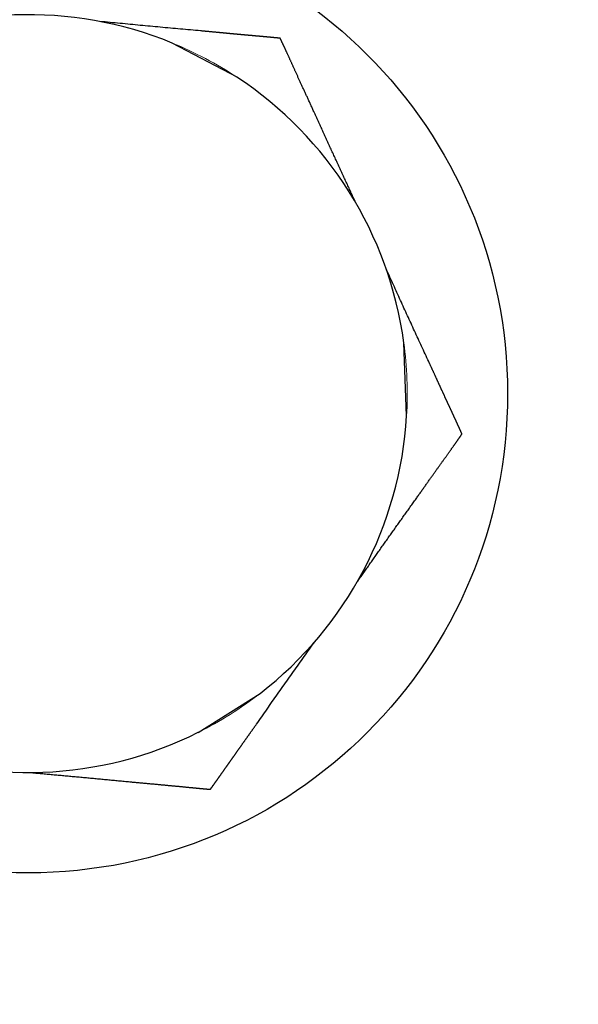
# Model space of a CAD drawing. Header units: inches. Extents: x 0 to 29700, y -16 to 21000.
# Tile 338 of 376: x 20047 to 20065, y 16504 to 16536. Entities that reach past the tile are written whole.
import ezdxf

# ---------------------------------------------------------------- set-up
doc = ezdxf.new("R2010")
doc.units = ezdxf.units.IN
doc.layers.add('254', color=7, linetype='Continuous', true_color=0xffffff)
doc.styles.add('latin_extended', font='simplex.shx')
doc.dimstyles.get("Standard").update_dxf_attribs({"dimtxt": 0.18, "dimasz": 0.18, "dimexe": 0.18, "dimexo": 0.0625, "dimgap": 0.09, "dimtad": 0, "dimtih": 1, "dimtoh": 1, "dimdec": 4, "dimzin": 0, "dimdsep": 46, "dimtxsty": 'Standard', "dimcen": 0.09, "dimadec": 0, "dimazin": 0, "dimtfac": 1, "dimtdec": 4, "dimtofl": 0, "dimtmove": 0, "dimatfit": 3, "dimfxl": 1, "dimtolj": 1, "dimtzin": 0, "dimarcsym": 0})

# ---------------------------------------------------------------- blocks, each defined once
blk = doc.blocks.new('_U5')
at = {"layer": '254', "color": 3, "linetype": 'Continuous', "lineweight": 13, "transparency": 16777216}
for p, q in [((27220.427, 17368.716), (27220.427, 13173.692)), ((18363.86, 15513.186), (18363.86, 13173.692)), ((18538.86, 13223.692), (27045.427, 13223.692))]:
    blk.add_line(p, q, dxfattribs=at)
at = {"layer": '254', "color": 3, "transparency": 16777216}
for points in [[(18538.86, 13252.858), (18538.86, 13194.525), (18363.86, 13223.692)], [(27045.427, 13194.525), (27045.427, 13252.858), (27220.427, 13223.692)]]:
    blk.add_solid(points, dxfattribs=at)
at = {"layer": 'Defpoints', "color": 0, "transparency": 16777216}
for p in [(27220.427, 17418.716), (18363.86, 15563.186), (27220.427, 13223.692)]:
    blk.add_point(p, dxfattribs=at)
at = {"layer": '254', "color": 2, "lineweight": 13, "transparency": 16777216, "insert": (22483.81, 13486.192), "char_height": 175, "attachment_point": 1, "style": 'latin_extended'}
blk.add_mtext('\\A1;8857', dxfattribs=at)

msp = doc.modelspace()

# ---------------------------------------------------------------- linework, layer by layer
at = {"layer": '254', "color": 2, "linetype": 'Continuous', "lineweight": 25}
for p, q in [((20053.995, 16533.761), (20051.934, 16534.849)), ((20059.396, 16522.982), (20059.308, 16525.31)), ((20052.762, 16512.915), (20054.734, 16514.155))]:
    msp.add_line(p, q, dxfattribs=at)
msp.add_circle((20047.36, 16523.694), 15.25, dxfattribs=at)
for start, end in [(67.7044, 116.6154), (7.7044, 56.6154), (307.7044, 356.6154), (247.7044, 296.6154)]:
    msp.add_arc((20047.36, 16523.694), 12.056, start, end, dxfattribs=at)
at = {"layer": '254', "color": 110, "linetype": 'Continuous', "lineweight": 13}
for start, end in [(56.6153, 67.7043), (356.6153, 7.7043), (296.6153, 307.7043)]:
    msp.add_arc((20047.36, 16523.694), 12.056, start, end, dxfattribs=at)
at = {"layer": '254', "color": 2, "linetype": 'Continuous', "lineweight": 25}
for points, knots in [([(20055.371, 16535), (20055.368, 16535), (20055.366, 16535.001), (20055.365, 16535.001), (20055.363, 16535.001), (20055.36, 16535.001), (20055.358, 16535.001), (20055.355, 16535.002), (20055.352, 16535.002), (20055.349, 16535.002), (20055.345, 16535.003), (20055.342, 16535.003), (20055.338, 16535.004), (20055.333, 16535.004), (20055.329, 16535.005), (20055.324, 16535.005), (20055.319, 16535.006), (20055.314, 16535.006), (20055.308, 16535.007), (20055.302, 16535.008), (20055.296, 16535.008), (20055.29, 16535.009), (20055.283, 16535.01), (20055.276, 16535.01), (20055.269, 16535.011), (20055.262, 16535.012), (20055.254, 16535.013), (20055.246, 16535.013), (20055.238, 16535.014), (20055.23, 16535.015), (20055.221, 16535.016), (20055.212, 16535.017), (20055.203, 16535.018), (20055.193, 16535.019), (20055.184, 16535.019), (20055.174, 16535.02), (20055.163, 16535.021), (20055.153, 16535.022), (20055.142, 16535.023), (20055.131, 16535.024), (20055.12, 16535.026), (20055.109, 16535.027), (20055.097, 16535.028), (20055.085, 16535.029), (20055.073, 16535.03), (20055.06, 16535.031), (20055.048, 16535.032), (20055.035, 16535.034), (20055.022, 16535.035), (20055.008, 16535.036), (20054.994, 16535.037), (20054.981, 16535.038), (20054.966, 16535.04), (20054.952, 16535.041), (20054.937, 16535.042), (20054.922, 16535.044), (20054.907, 16535.045), (20054.892, 16535.047), (20054.876, 16535.048), (20054.861, 16535.049), (20054.845, 16535.051), (20054.828, 16535.052), (20054.812, 16535.054), (20054.795, 16535.055), (20054.778, 16535.057), (20054.761, 16535.058), (20054.743, 16535.06), (20054.726, 16535.061), (20054.708, 16535.063), (20054.69, 16535.065), (20054.671, 16535.066), (20054.653, 16535.068), (20054.634, 16535.07), (20054.615, 16535.071), (20054.596, 16535.073), (20054.576, 16535.075), (20054.557, 16535.077), (20054.537, 16535.078), (20054.517, 16535.08), (20054.497, 16535.082), (20054.476, 16535.084), (20054.455, 16535.086), (20054.434, 16535.087), (20054.413, 16535.089), (20054.392, 16535.091), (20054.37, 16535.093), (20054.349, 16535.095), (20054.327, 16535.097), (20054.304, 16535.099), (20054.282, 16535.101), (20054.26, 16535.103), (20054.237, 16535.105), (20054.214, 16535.107), (20054.191, 16535.109), (20054.167, 16535.112), (20054.144, 16535.114), (20054.12, 16535.116), (20054.096, 16535.118), (20054.072, 16535.12), (20054.048, 16535.123), (20054.023, 16535.125), (20053.998, 16535.127), (20053.974, 16535.129), (20053.948, 16535.132), (20053.923, 16535.134), (20053.898, 16535.136), (20053.872, 16535.139), (20053.846, 16535.141), (20053.82, 16535.144), (20053.794, 16535.146), (20053.768, 16535.148), (20053.741, 16535.151), (20053.715, 16535.153), (20053.688, 16535.156), (20053.661, 16535.158), (20053.633, 16535.161), (20053.606, 16535.164), (20053.578, 16535.166), (20053.551, 16535.169), (20053.523, 16535.171), (20053.495, 16535.174), (20053.466, 16535.177), (20053.438, 16535.179), (20053.409, 16535.182), (20053.381, 16535.185), (20053.352, 16535.187), (20053.323, 16535.19), (20053.294, 16535.193), (20053.264, 16535.196), (20053.235, 16535.198), (20053.205, 16535.201), (20053.175, 16535.204), (20053.145, 16535.207), (20053.115, 16535.21), (20053.084, 16535.213), (20053.054, 16535.215), (20053.023, 16535.218), (20052.992, 16535.221), (20052.961, 16535.224), (20052.93, 16535.227), (20052.899, 16535.23), (20052.868, 16535.233), (20052.74, 16535.245), (20052.515, 16535.265), (20052.194, 16535.294), (20051.873, 16535.323), (20051.553, 16535.352), (20051.233, 16535.382), (20050.913, 16535.412), (20050.594, 16535.443), (20050.274, 16535.473), (20049.953, 16535.504), (20049.739, 16535.524), (20049.632, 16535.534)], [0, 0, 0, 0, 0.013833, 0.016158, 0.01849, 0.020829, 0.023175, 0.025528, 0.02789, 0.03026, 0.032639, 0.035027, 0.037424, 0.039832, 0.042249, 0.044678, 0.047117, 0.049568, 0.052031, 0.054506, 0.056993, 0.059493, 0.062006, 0.064532, 0.067072, 0.069626, 0.072194, 0.074777, 0.077374, 0.079987, 0.082615, 0.085258, 0.087918, 0.090593, 0.093285, 0.095993, 0.098718, 0.10146, 0.104219, 0.106996, 0.10979, 0.112602, 0.115432, 0.11828, 0.121146, 0.124031, 0.126934, 0.129856, 0.132798, 0.135758, 0.138737, 0.141736, 0.144755, 0.147793, 0.150851, 0.153929, 0.157026, 0.160144, 0.163282, 0.166441, 0.16962, 0.172819, 0.176039, 0.179279, 0.182541, 0.185823, 0.189126, 0.192451, 0.195796, 0.199162, 0.20255, 0.205959, 0.209389, 0.21284, 0.216313, 0.219808, 0.223323, 0.226861, 0.23042, 0.234001, 0.237603, 0.241227, 0.244872, 0.24854, 0.252229, 0.25594, 0.259673, 0.263428, 0.267204, 0.271002, 0.274823, 0.278665, 0.282529, 0.286415, 0.290322, 0.294252, 0.298204, 0.302177, 0.306172, 0.31019, 0.314229, 0.31829, 0.322373, 0.326478, 0.330605, 0.334753, 0.338924, 0.343116, 0.34733, 0.351566, 0.355823, 0.360103, 0.364404, 0.368727, 0.373071, 0.377437, 0.381825, 0.386234, 0.390665, 0.395118, 0.399592, 0.404088, 0.408605, 0.413143, 0.417703, 0.422284, 0.426887, 0.43151, 0.436156, 0.440822, 0.445509, 0.450218, 0.454948, 0.459699, 0.464471, 0.469263, 0.474077, 0.478912, 0.483767, 0.488643, 0.49354, 0.498458, 0.503397, 0.553567, 0.603501, 0.653244, 0.702846, 0.752355, 0.801816, 0.851274, 0.900767, 0.950332, 1, 1, 1, 1]), ([(20057.778, 16529.763), (20057.754, 16529.815), (20057.706, 16529.919), (20057.634, 16530.075), (20057.562, 16530.231), (20057.49, 16530.386), (20057.418, 16530.541), (20057.347, 16530.695), (20057.275, 16530.85), (20057.204, 16531.004), (20057.133, 16531.158), (20057.062, 16531.313), (20056.991, 16531.467), (20056.92, 16531.622), (20056.849, 16531.776), (20056.779, 16531.931), (20056.708, 16532.086), (20056.638, 16532.241), (20056.567, 16532.396), (20056.496, 16532.551), (20056.44, 16532.673), (20056.399, 16532.762), (20056.373, 16532.818), (20056.348, 16532.874), (20056.323, 16532.929), (20056.298, 16532.983), (20056.273, 16533.037), (20056.248, 16533.09), (20056.224, 16533.143), (20056.2, 16533.195), (20056.177, 16533.246), (20056.153, 16533.297), (20056.13, 16533.347), (20056.107, 16533.396), (20056.085, 16533.445), (20056.063, 16533.493), (20056.041, 16533.541), (20056.02, 16533.587), (20055.998, 16533.634), (20055.977, 16533.679), (20055.957, 16533.724), (20055.937, 16533.768), (20055.917, 16533.812), (20055.897, 16533.855), (20055.878, 16533.897), (20055.859, 16533.938), (20055.84, 16533.979), (20055.822, 16534.019), (20055.804, 16534.058), (20055.787, 16534.097), (20055.769, 16534.135), (20055.753, 16534.172), (20055.736, 16534.208), (20055.72, 16534.244), (20055.704, 16534.279), (20055.688, 16534.313), (20055.673, 16534.346), (20055.658, 16534.379), (20055.644, 16534.411), (20055.63, 16534.442), (20055.616, 16534.472), (20055.603, 16534.501), (20055.59, 16534.53), (20055.577, 16534.558), (20055.565, 16534.585), (20055.553, 16534.611), (20055.541, 16534.636), (20055.53, 16534.661), (20055.519, 16534.685), (20055.508, 16534.708), (20055.498, 16534.73), (20055.488, 16534.751), (20055.479, 16534.771), (20055.47, 16534.791), (20055.461, 16534.809), (20055.453, 16534.827), (20055.445, 16534.844), (20055.438, 16534.86), (20055.431, 16534.875), (20055.424, 16534.889), (20055.418, 16534.903), (20055.412, 16534.915), (20055.406, 16534.927), (20055.401, 16534.938), (20055.396, 16534.948), (20055.392, 16534.957), (20055.388, 16534.965), (20055.384, 16534.972), (20055.381, 16534.979), (20055.379, 16534.985), (20055.376, 16534.989), (20055.374, 16534.993), (20055.373, 16534.996), (20055.372, 16534.998), (20055.371, 16534.999), (20055.371, 16535)], [0, 0, 0, 0, 0.026522, 0.052979, 0.079378, 0.105725, 0.132027, 0.158292, 0.184527, 0.21074, 0.236939, 0.263133, 0.289331, 0.315541, 0.341774, 0.368038, 0.394342, 0.420697, 0.44711, 0.473592, 0.500151, 0.509896, 0.519552, 0.529117, 0.538592, 0.547978, 0.557273, 0.566478, 0.575593, 0.584618, 0.593554, 0.6024, 0.611156, 0.619822, 0.628399, 0.636886, 0.645284, 0.653593, 0.661813, 0.669944, 0.677986, 0.68594, 0.693805, 0.701583, 0.709272, 0.716874, 0.724389, 0.731816, 0.739157, 0.746411, 0.753579, 0.760662, 0.767659, 0.774571, 0.781399, 0.788143, 0.794804, 0.801382, 0.807877, 0.814291, 0.820624, 0.826876, 0.833049, 0.839143, 0.84516, 0.851099, 0.856962, 0.86275, 0.868464, 0.874105, 0.879675, 0.885173, 0.890603, 0.895965, 0.90126, 0.906491, 0.911658, 0.916764, 0.92181, 0.926797, 0.931729, 0.936607, 0.941433, 0.94621, 0.950939, 0.955623, 0.960265, 0.964866, 0.969431, 0.973961, 0.978459, 0.982928, 0.987372, 0.991792, 1, 1, 1, 1]), ([(20061.157, 16522.409), (20061.156, 16522.412), (20061.156, 16522.414), (20061.155, 16522.415), (20061.154, 16522.417), (20061.153, 16522.419), (20061.152, 16522.421), (20061.151, 16522.423), (20061.15, 16522.426), (20061.149, 16522.429), (20061.148, 16522.432), (20061.146, 16522.435), (20061.145, 16522.439), (20061.143, 16522.442), (20061.141, 16522.446), (20061.14, 16522.451), (20061.138, 16522.455), (20061.136, 16522.46), (20061.134, 16522.465), (20061.131, 16522.47), (20061.129, 16522.475), (20061.127, 16522.481), (20061.124, 16522.486), (20061.121, 16522.492), (20061.119, 16522.499), (20061.116, 16522.505), (20061.113, 16522.512), (20061.11, 16522.519), (20061.106, 16522.526), (20061.103, 16522.533), (20061.1, 16522.541), (20061.096, 16522.549), (20061.093, 16522.557), (20061.089, 16522.565), (20061.085, 16522.573), (20061.081, 16522.582), (20061.077, 16522.591), (20061.073, 16522.6), (20061.069, 16522.609), (20061.064, 16522.619), (20061.06, 16522.629), (20061.055, 16522.639), (20061.051, 16522.649), (20061.046, 16522.66), (20061.041, 16522.67), (20061.036, 16522.681), (20061.031, 16522.692), (20061.026, 16522.704), (20061.02, 16522.715), (20061.015, 16522.727), (20061.01, 16522.739), (20061.004, 16522.751), (20060.998, 16522.764), (20060.992, 16522.776), (20060.986, 16522.789), (20060.98, 16522.802), (20060.974, 16522.816), (20060.968, 16522.829), (20060.962, 16522.843), (20060.955, 16522.857), (20060.949, 16522.871), (20060.942, 16522.885), (20060.935, 16522.9), (20060.928, 16522.915), (20060.921, 16522.93), (20060.914, 16522.945), (20060.907, 16522.96), (20060.9, 16522.976), (20060.893, 16522.992), (20060.885, 16523.008), (20060.878, 16523.024), (20060.87, 16523.041), (20060.862, 16523.057), (20060.854, 16523.074), (20060.846, 16523.091), (20060.838, 16523.109), (20060.83, 16523.126), (20060.822, 16523.144), (20060.814, 16523.162), (20060.805, 16523.18), (20060.797, 16523.198), (20060.788, 16523.217), (20060.779, 16523.235), (20060.771, 16523.254), (20060.762, 16523.274), (20060.753, 16523.293), (20060.744, 16523.312), (20060.734, 16523.332), (20060.725, 16523.352), (20060.716, 16523.372), (20060.706, 16523.393), (20060.697, 16523.413), (20060.687, 16523.434), (20060.678, 16523.455), (20060.668, 16523.476), (20060.658, 16523.497), (20060.648, 16523.519), (20060.638, 16523.54), (20060.628, 16523.562), (20060.617, 16523.584), (20060.607, 16523.607), (20060.597, 16523.629), (20060.586, 16523.652), (20060.576, 16523.675), (20060.565, 16523.698), (20060.554, 16523.721), (20060.543, 16523.745), (20060.533, 16523.768), (20060.522, 16523.792), (20060.51, 16523.816), (20060.499, 16523.84), (20060.488, 16523.865), (20060.477, 16523.889), (20060.465, 16523.914), (20060.454, 16523.939), (20060.442, 16523.964), (20060.431, 16523.99), (20060.419, 16524.015), (20060.407, 16524.041), (20060.395, 16524.067), (20060.383, 16524.093), (20060.371, 16524.119), (20060.359, 16524.146), (20060.347, 16524.172), (20060.334, 16524.199), (20060.322, 16524.226), (20060.31, 16524.253), (20060.297, 16524.28), (20060.284, 16524.308), (20060.272, 16524.336), (20060.259, 16524.364), (20060.246, 16524.392), (20060.233, 16524.42), (20060.22, 16524.448), (20060.207, 16524.477), (20060.194, 16524.506), (20060.18, 16524.535), (20060.167, 16524.564), (20060.154, 16524.593), (20060.14, 16524.623), (20060.126, 16524.653), (20060.113, 16524.682), (20060.066, 16524.784), (20059.986, 16524.956), (20059.873, 16525.2), (20059.76, 16525.443), (20059.648, 16525.687), (20059.535, 16525.93), (20059.423, 16526.173), (20059.312, 16526.417), (20059.2, 16526.662), (20059.089, 16526.907), (20058.977, 16527.152), (20058.864, 16527.399), (20058.788, 16527.564), (20058.75, 16527.646)], [0, 0, 0, 0, 0.013342, 0.015588, 0.01784, 0.0201, 0.022368, 0.024643, 0.026927, 0.029219, 0.03152, 0.033831, 0.036152, 0.038483, 0.040825, 0.043177, 0.045541, 0.047916, 0.050303, 0.052703, 0.055115, 0.05754, 0.059978, 0.06243, 0.064895, 0.067374, 0.069868, 0.072377, 0.0749, 0.077439, 0.079993, 0.082563, 0.085149, 0.087751, 0.09037, 0.093005, 0.095657, 0.098327, 0.101013, 0.103718, 0.10644, 0.10918, 0.111938, 0.114715, 0.11751, 0.120324, 0.123157, 0.12601, 0.128881, 0.131772, 0.134683, 0.137614, 0.140565, 0.143535, 0.146526, 0.149538, 0.15257, 0.155623, 0.158697, 0.161792, 0.164908, 0.168045, 0.171204, 0.174384, 0.177586, 0.18081, 0.184055, 0.187323, 0.190613, 0.193925, 0.19726, 0.200617, 0.203996, 0.207398, 0.210823, 0.214271, 0.217742, 0.221236, 0.224753, 0.228294, 0.231858, 0.235445, 0.239056, 0.24269, 0.246348, 0.25003, 0.253736, 0.257466, 0.26122, 0.264998, 0.2688, 0.272626, 0.276477, 0.280352, 0.284252, 0.288176, 0.292125, 0.296099, 0.300097, 0.304121, 0.308169, 0.312242, 0.31634, 0.320464, 0.324613, 0.328786, 0.332986, 0.33721, 0.341461, 0.345736, 0.350038, 0.354365, 0.358717, 0.363096, 0.3675, 0.37193, 0.376387, 0.380869, 0.385377, 0.389912, 0.394472, 0.399059, 0.403673, 0.408312, 0.412979, 0.417671, 0.422391, 0.427136, 0.431909, 0.436708, 0.441534, 0.446387, 0.451267, 0.456174, 0.461108, 0.466069, 0.471057, 0.476073, 0.481116, 0.486185, 0.491283, 0.496408, 0.50156, 0.543377, 0.585008, 0.626493, 0.667873, 0.709191, 0.750488, 0.791805, 0.833181, 0.874654, 0.916259, 0.958031, 1, 1, 1, 1]), ([(20057.825, 16517.707), (20057.857, 16517.752), (20057.92, 16517.841), (20058.015, 16517.974), (20058.109, 16518.108), (20058.202, 16518.241), (20058.296, 16518.374), (20058.389, 16518.506), (20058.482, 16518.639), (20058.575, 16518.771), (20058.668, 16518.903), (20058.762, 16519.034), (20058.855, 16519.166), (20058.948, 16519.297), (20059.041, 16519.429), (20059.135, 16519.56), (20059.229, 16519.691), (20059.322, 16519.823), (20059.416, 16519.954), (20059.51, 16520.086), (20059.604, 16520.217), (20059.679, 16520.323), (20059.734, 16520.401), (20059.771, 16520.453), (20059.807, 16520.504), (20059.843, 16520.554), (20059.878, 16520.604), (20059.913, 16520.653), (20059.947, 16520.702), (20059.981, 16520.75), (20060.014, 16520.797), (20060.047, 16520.844), (20060.08, 16520.89), (20060.112, 16520.935), (20060.144, 16520.98), (20060.175, 16521.024), (20060.206, 16521.068), (20060.237, 16521.111), (20060.267, 16521.153), (20060.296, 16521.195), (20060.325, 16521.236), (20060.354, 16521.276), (20060.382, 16521.316), (20060.41, 16521.355), (20060.438, 16521.393), (20060.464, 16521.431), (20060.491, 16521.468), (20060.517, 16521.504), (20060.542, 16521.54), (20060.567, 16521.575), (20060.592, 16521.609), (20060.616, 16521.643), (20060.64, 16521.676), (20060.663, 16521.708), (20060.685, 16521.74), (20060.707, 16521.771), (20060.729, 16521.801), (20060.75, 16521.831), (20060.771, 16521.859), (20060.791, 16521.888), (20060.81, 16521.915), (20060.829, 16521.942), (20060.848, 16521.968), (20060.866, 16521.993), (20060.884, 16522.018), (20060.9, 16522.041), (20060.917, 16522.064), (20060.933, 16522.087), (20060.948, 16522.108), (20060.963, 16522.129), (20060.977, 16522.15), (20060.991, 16522.169), (20061.004, 16522.188), (20061.017, 16522.206), (20061.029, 16522.223), (20061.04, 16522.239), (20061.051, 16522.255), (20061.062, 16522.27), (20061.072, 16522.284), (20061.081, 16522.298), (20061.09, 16522.31), (20061.098, 16522.322), (20061.106, 16522.334), (20061.113, 16522.344), (20061.12, 16522.354), (20061.126, 16522.363), (20061.131, 16522.371), (20061.136, 16522.378), (20061.141, 16522.385), (20061.145, 16522.391), (20061.148, 16522.396), (20061.151, 16522.4), (20061.153, 16522.403), (20061.155, 16522.406), (20061.156, 16522.408), (20061.157, 16522.409), (20061.157, 16522.409)], [0, 0, 0, 0, 0.025303, 0.050529, 0.075684, 0.100777, 0.125813, 0.1508, 0.175747, 0.20066, 0.225549, 0.250421, 0.275285, 0.300151, 0.325026, 0.349921, 0.374845, 0.399805, 0.424813, 0.449876, 0.475004, 0.500204, 0.51018, 0.520052, 0.52982, 0.539486, 0.54905, 0.558512, 0.567872, 0.577131, 0.58629, 0.595348, 0.604307, 0.613166, 0.621927, 0.630589, 0.639153, 0.647619, 0.655989, 0.664261, 0.672438, 0.680519, 0.688505, 0.696396, 0.704193, 0.711896, 0.719507, 0.727024, 0.73445, 0.741784, 0.749027, 0.75618, 0.763243, 0.770218, 0.777103, 0.783901, 0.790612, 0.797237, 0.803776, 0.81023, 0.8166, 0.822887, 0.829092, 0.835215, 0.841258, 0.847221, 0.853106, 0.858913, 0.864644, 0.870299, 0.875881, 0.88139, 0.886828, 0.892196, 0.897495, 0.902727, 0.907894, 0.912997, 0.918038, 0.923018, 0.92794, 0.932806, 0.937617, 0.942376, 0.947084, 0.951745, 0.95636, 0.960933, 0.965464, 0.969958, 0.974417, 0.978843, 0.983239, 0.987609, 0.991955, 1, 1, 1, 1]), ([(20053.147, 16511.103), (20053.149, 16511.106), (20053.149, 16511.107), (20053.15, 16511.108), (20053.152, 16511.11), (20053.153, 16511.111), (20053.154, 16511.113), (20053.156, 16511.115), (20053.158, 16511.118), (20053.16, 16511.12), (20053.162, 16511.123), (20053.164, 16511.126), (20053.166, 16511.129), (20053.169, 16511.133), (20053.171, 16511.136), (20053.174, 16511.14), (20053.177, 16511.144), (20053.18, 16511.148), (20053.183, 16511.153), (20053.187, 16511.157), (20053.19, 16511.162), (20053.194, 16511.167), (20053.198, 16511.172), (20053.202, 16511.178), (20053.206, 16511.183), (20053.21, 16511.189), (20053.214, 16511.195), (20053.219, 16511.202), (20053.224, 16511.208), (20053.228, 16511.215), (20053.233, 16511.222), (20053.239, 16511.229), (20053.244, 16511.236), (20053.249, 16511.244), (20053.255, 16511.251), (20053.26, 16511.259), (20053.266, 16511.267), (20053.272, 16511.276), (20053.278, 16511.284), (20053.284, 16511.293), (20053.291, 16511.302), (20053.297, 16511.311), (20053.304, 16511.32), (20053.311, 16511.33), (20053.318, 16511.34), (20053.325, 16511.35), (20053.332, 16511.36), (20053.339, 16511.37), (20053.347, 16511.381), (20053.355, 16511.392), (20053.362, 16511.403), (20053.37, 16511.414), (20053.378, 16511.425), (20053.386, 16511.437), (20053.395, 16511.449), (20053.403, 16511.46), (20053.412, 16511.473), (20053.42, 16511.485), (20053.429, 16511.498), (20053.438, 16511.51), (20053.447, 16511.523), (20053.457, 16511.536), (20053.466, 16511.55), (20053.475, 16511.563), (20053.485, 16511.577), (20053.495, 16511.591), (20053.505, 16511.605), (20053.515, 16511.619), (20053.525, 16511.634), (20053.535, 16511.648), (20053.546, 16511.663), (20053.556, 16511.678), (20053.567, 16511.693), (20053.578, 16511.709), (20053.589, 16511.724), (20053.6, 16511.74), (20053.611, 16511.756), (20053.622, 16511.772), (20053.634, 16511.788), (20053.645, 16511.805), (20053.657, 16511.822), (20053.669, 16511.838), (20053.681, 16511.855), (20053.693, 16511.873), (20053.705, 16511.89), (20053.717, 16511.908), (20053.73, 16511.925), (20053.742, 16511.943), (20053.755, 16511.961), (20053.768, 16511.979), (20053.781, 16511.998), (20053.794, 16512.016), (20053.807, 16512.035), (20053.821, 16512.054), (20053.834, 16512.073), (20053.848, 16512.092), (20053.861, 16512.112), (20053.875, 16512.131), (20053.889, 16512.151), (20053.903, 16512.171), (20053.917, 16512.191), (20053.931, 16512.211), (20053.946, 16512.231), (20053.96, 16512.252), (20053.975, 16512.273), (20053.99, 16512.294), (20054.004, 16512.315), (20054.019, 16512.336), (20054.034, 16512.357), (20054.05, 16512.379), (20054.065, 16512.4), (20054.08, 16512.422), (20054.096, 16512.444), (20054.112, 16512.466), (20054.127, 16512.488), (20054.143, 16512.511), (20054.159, 16512.533), (20054.175, 16512.556), (20054.192, 16512.579), (20054.208, 16512.602), (20054.224, 16512.625), (20054.241, 16512.648), (20054.257, 16512.672), (20054.274, 16512.695), (20054.291, 16512.719), (20054.308, 16512.743), (20054.325, 16512.767), (20054.342, 16512.791), (20054.36, 16512.815), (20054.377, 16512.84), (20054.394, 16512.865), (20054.412, 16512.889), (20054.43, 16512.914), (20054.447, 16512.939), (20054.465, 16512.965), (20054.483, 16512.99), (20054.501, 16513.015), (20054.52, 16513.041), (20054.538, 16513.067), (20054.556, 16513.093), (20054.575, 16513.119), (20054.593, 16513.145), (20054.662, 16513.242), (20054.781, 16513.411), (20054.95, 16513.651), (20055.119, 16513.891), (20055.287, 16514.13), (20055.456, 16514.369), (20055.626, 16514.608), (20055.795, 16514.846), (20055.966, 16515.085), (20056.136, 16515.325), (20056.307, 16515.565), (20056.421, 16515.725), (20056.479, 16515.806)], [0, 0, 0, 0, 0.013577, 0.015861, 0.018152, 0.020449, 0.022754, 0.025067, 0.027387, 0.029717, 0.032055, 0.034402, 0.036759, 0.039126, 0.041504, 0.043892, 0.046291, 0.048702, 0.051125, 0.05356, 0.056007, 0.058467, 0.06094, 0.063426, 0.065926, 0.06844, 0.070969, 0.073511, 0.076069, 0.078642, 0.08123, 0.083833, 0.086453, 0.089089, 0.09174, 0.094409, 0.097094, 0.099796, 0.102516, 0.105253, 0.108007, 0.11078, 0.11357, 0.116379, 0.119206, 0.122051, 0.124916, 0.127799, 0.130701, 0.133623, 0.136564, 0.139524, 0.142504, 0.145504, 0.148524, 0.151565, 0.154625, 0.157706, 0.160807, 0.163929, 0.167071, 0.170235, 0.173419, 0.176625, 0.179851, 0.183099, 0.186368, 0.189659, 0.192971, 0.196305, 0.199661, 0.203038, 0.206437, 0.209859, 0.213302, 0.216767, 0.220255, 0.223765, 0.227297, 0.230851, 0.234428, 0.238028, 0.24165, 0.245294, 0.248961, 0.252651, 0.256364, 0.2601, 0.263858, 0.26764, 0.271444, 0.275271, 0.279122, 0.282995, 0.286892, 0.290812, 0.294755, 0.298721, 0.30271, 0.306723, 0.310759, 0.314819, 0.318901, 0.323008, 0.327137, 0.331291, 0.335467, 0.339667, 0.343891, 0.348138, 0.352409, 0.356704, 0.361022, 0.365364, 0.369729, 0.374118, 0.378531, 0.382967, 0.387427, 0.391911, 0.396419, 0.40095, 0.405505, 0.410084, 0.414687, 0.419313, 0.423963, 0.428638, 0.433335, 0.438057, 0.442803, 0.447572, 0.452365, 0.457182, 0.462023, 0.466888, 0.471777, 0.476689, 0.481625, 0.486585, 0.491569, 0.496577, 0.501609, 0.547277, 0.592736, 0.638031, 0.68321, 0.72832, 0.773407, 0.818518, 0.863695, 0.908976, 0.9544, 1, 1, 1, 1]), ([(20047.408, 16511.637), (20047.468, 16511.632), (20047.588, 16511.621), (20047.767, 16511.604), (20047.946, 16511.588), (20048.125, 16511.572), (20048.304, 16511.556), (20048.483, 16511.539), (20048.662, 16511.523), (20048.84, 16511.507), (20049.019, 16511.491), (20049.198, 16511.474), (20049.376, 16511.457), (20049.555, 16511.44), (20049.734, 16511.423), (20049.913, 16511.406), (20050.092, 16511.389), (20050.272, 16511.371), (20050.451, 16511.354), (20050.591, 16511.341), (20050.691, 16511.332), (20050.752, 16511.326), (20050.811, 16511.321), (20050.871, 16511.315), (20050.929, 16511.31), (20050.987, 16511.304), (20051.045, 16511.299), (20051.101, 16511.294), (20051.158, 16511.289), (20051.213, 16511.284), (20051.268, 16511.279), (20051.322, 16511.274), (20051.376, 16511.269), (20051.429, 16511.264), (20051.482, 16511.259), (20051.533, 16511.254), (20051.584, 16511.249), (20051.635, 16511.245), (20051.684, 16511.24), (20051.733, 16511.235), (20051.782, 16511.231), (20051.829, 16511.226), (20051.876, 16511.222), (20051.922, 16511.218), (20051.968, 16511.213), (20052.012, 16511.209), (20052.056, 16511.205), (20052.1, 16511.201), (20052.142, 16511.197), (20052.184, 16511.193), (20052.225, 16511.189), (20052.265, 16511.185), (20052.304, 16511.181), (20052.342, 16511.177), (20052.38, 16511.174), (20052.417, 16511.17), (20052.453, 16511.166), (20052.488, 16511.163), (20052.522, 16511.16), (20052.556, 16511.157), (20052.589, 16511.153), (20052.62, 16511.15), (20052.651, 16511.147), (20052.681, 16511.144), (20052.71, 16511.142), (20052.739, 16511.139), (20052.766, 16511.136), (20052.792, 16511.134), (20052.818, 16511.132), (20052.842, 16511.129), (20052.866, 16511.127), (20052.889, 16511.125), (20052.911, 16511.123), (20052.931, 16511.121), (20052.951, 16511.119), (20052.97, 16511.118), (20052.988, 16511.116), (20053.005, 16511.114), (20053.022, 16511.113), (20053.037, 16511.112), (20053.051, 16511.111), (20053.064, 16511.109), (20053.076, 16511.108), (20053.088, 16511.108), (20053.098, 16511.107), (20053.107, 16511.106), (20053.115, 16511.105), (20053.123, 16511.105), (20053.129, 16511.104), (20053.135, 16511.104), (20053.139, 16511.104), (20053.142, 16511.103), (20053.145, 16511.103), (20053.146, 16511.103), (20053.147, 16511.103)], [0, 0, 0, 0, 0.027798, 0.055557, 0.083284, 0.110984, 0.138661, 0.166324, 0.193977, 0.221629, 0.249286, 0.276956, 0.304648, 0.332369, 0.360128, 0.387933, 0.415792, 0.443715, 0.47171, 0.499782, 0.50932, 0.518781, 0.528162, 0.537465, 0.54669, 0.555835, 0.5649, 0.573885, 0.582791, 0.591616, 0.60036, 0.609024, 0.617606, 0.626107, 0.634527, 0.642865, 0.651122, 0.659296, 0.667388, 0.675399, 0.683327, 0.691172, 0.698935, 0.706616, 0.714215, 0.721731, 0.729164, 0.736516, 0.743785, 0.750972, 0.758078, 0.765101, 0.772043, 0.778904, 0.785684, 0.792383, 0.799002, 0.805541, 0.812001, 0.818381, 0.824684, 0.830908, 0.837055, 0.843126, 0.849121, 0.855042, 0.860888, 0.866661, 0.872362, 0.877992, 0.883553, 0.889045, 0.894469, 0.899828, 0.905122, 0.910353, 0.915523, 0.920634, 0.925687, 0.930684, 0.935628, 0.94052, 0.945363, 0.950158, 0.954909, 0.959619, 0.964288, 0.968921, 0.97352, 0.978088, 0.982627, 0.987142, 0.991634, 1, 1, 1, 1])]:
    msp.add_open_spline(points, degree=3, knots=knots, dxfattribs=at)

# ---------------------------------------------------------------- dimensions: what is measured, and where the dimension line sits
at = {"layer": '254', "color": 2, "linetype": 'Continuous', "lineweight": 13}
dim = msp.add_linear_dim(base=(27220.427, 13223.692), p1=(18363.86, 15563.186), p2=(27220.427, 17418.716), dimstyle='Standard', override={"dimscale": 50, "dimtxt": 3.5, "dimasz": 3.5, "dimexe": 1, "dimexo": 1, "dimgap": 1.75, "dimtad": 1, "dimtih": 1, "dimtoh": 0, "dimdec": 0, "dimlfac": 1, "dimzin": 8, "dimdsep": 46, "dimlunit": 2, "dimtxsty": 'latin_extended', "dimsah": 1, "dimse1": 0, "dimse2": 0, "dimsd1": 0, "dimsd2": 0, "dimclrd": 3, "dimclre": 3, "dimclrt": 2, "dimtol": 0, "dimtm": -0.1, "dimtfac": 0.714286, "dimtdec": 3, "dimtofl": 1, "dimtmove": 0, "dimtzin": 8, "dimlwd": 13, "dimlwe": 13}, dxfattribs=at)
dim.commit()
dim.dimension.update_dxf_attribs({"geometry": '_U5', "text_midpoint": (22792.144, 13223.692), "dimtype": 160})

doc.saveas('drawing.dxf')
